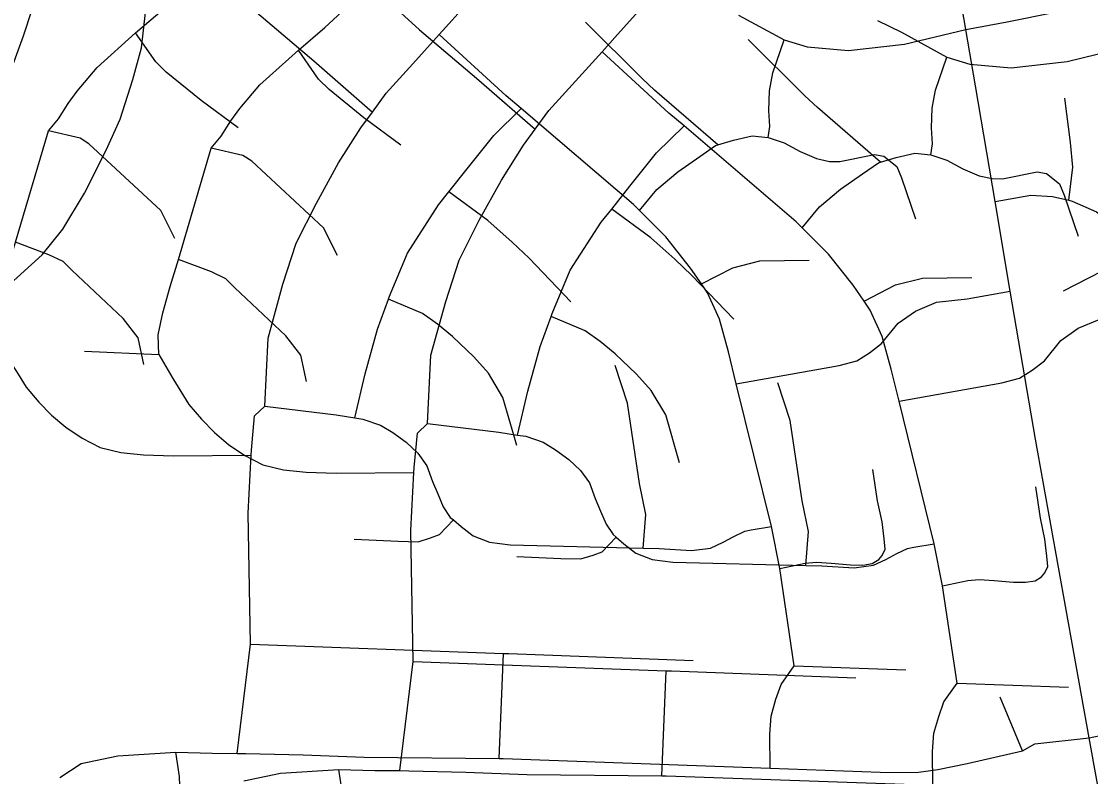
# Model space of a CAD drawing. Extents: x -38.2 to 41.9, y -4 to 24.9.
# Drawn here: x 6.989 to 7.557, y 15.007 to 15.409 of the extents above; entities that cross this region are included whole.
import ezdxf

# ---------------------------------------------------------------- set-up
doc = ezdxf.new("R2010")
doc.units = 0
for name, color, linetype in [('GM_X_City_Street', 7, 'Continuous'), ('GM_X_County_Road', 7, 'Continuous'), ('GM_X_Interstate_Location', 7, 'Continuous')]:
    doc.layers.add(name, color=color, linetype=linetype)

msp = doc.modelspace()

# ---------------------------------------------------------------- linework, layer by layer
at = {"layer": 'GM_X_City_Street'}
for p, q in [((7.54276, 15.26542), (7.57978, 15.28449)), ((7.24285, 15.01705), (7.24522, 15.07282)), ((7.39974, 15.06616), (7.45906, 15.06411)), ((7.52097, 15.02101), (7.5091, 15.04953))]:
    msp.add_line(p, q, dxfattribs=at)
for points in [[(6.98549, 15.65855), (6.99691, 15.63713), (7.02093, 15.58498), (7.0491, 15.52253), (7.05656, 15.505), (7.07374, 15.46367), (7.07916, 15.45287), (7.08671, 15.44157), (7.0904, 15.43704), (7.0963, 15.42982), (7.11418, 15.41335), (7.14444, 15.38769), (7.17554, 15.36046)], [(7.49088, 15.40438), (7.51284, 15.40841), (7.53832, 15.4136), (7.53965, 15.41392), (7.56102, 15.41903), (7.57899, 15.42745), (7.58156, 15.42894), (7.60117, 15.44037), (7.60715, 15.44421), (7.62525, 15.45582), (7.62702, 15.45686), (7.65358, 15.47238), (7.67635, 15.48804), (7.68205, 15.49195), (7.70133, 15.50483), (7.70574, 15.50596), (7.72282, 15.51032), (7.74262, 15.50986), (7.75479, 15.50882), (7.75651, 15.50867), (7.77073, 15.5085), (7.78586, 15.50583), (7.80133, 15.50012), (7.82018, 15.48159)], [(7.10373, 15.01974), (7.11078, 15.07773), (7.1095, 15.1473), (7.11114, 15.17815), (7.11128, 15.18075), (7.113, 15.19901), (7.11837, 15.20411), (7.12014, 15.2404), (7.12805, 15.26892), (7.13511, 15.29086), (7.14581, 15.31212), (7.15763, 15.33343), (7.16938, 15.3521), (7.17554, 15.36046), (7.18289, 15.37042), (7.19699, 15.38599), (7.21112, 15.40169), (7.21794, 15.40926), (7.23987, 15.43381), (7.25108, 15.44556), (7.29013, 15.48648)], [(6.97557, 15.24078), (6.9753, 15.25126), (6.97768, 15.26298), (6.98163, 15.27701), (6.98598, 15.29126), (7.00347, 15.3505), (7.00874, 15.3568), (7.01393, 15.36494), (7.01869, 15.37148), (7.02934, 15.38405), (7.04975, 15.40259), (7.06378, 15.4146), (7.07741, 15.42707), (7.0904, 15.43704)], [(7.37018, 15.412), (7.39436, 15.39886), (7.40658, 15.39509), (7.42851, 15.39311), (7.45827, 15.39643), (7.49088, 15.40438)], [(7.35918, 15.34302), (7.32555, 15.37208), (7.31889, 15.37825), (7.28875, 15.40817)], [(7.10415, 15.35205), (7.08462, 15.3665), (7.06604, 15.38157), (7.06048, 15.38714), (7.04975, 15.40259)], [(7.38693, 15.01192), (7.3867, 15.02995), (7.38744, 15.03956), (7.39002, 15.04853), (7.39277, 15.05627), (7.39974, 15.06616), (7.3921, 15.11789), (7.3876, 15.1402), (7.36895, 15.21598), (7.36474, 15.2331), (7.35998, 15.25035), (7.35363, 15.26444), (7.35042, 15.26913), (7.34464, 15.27759), (7.33153, 15.29409), (7.31744, 15.30817), (7.31423, 15.31139), (7.25468, 15.36227), (7.24668, 15.36911), (7.21112, 15.40169)], [(7.31744, 15.30817), (7.32671, 15.31936), (7.33782, 15.32871), (7.34956, 15.33689), (7.35795, 15.34265), (7.35918, 15.34302), (7.36739, 15.34544), (7.37738, 15.34775), (7.38587, 15.34689), (7.38669, 15.35281), (7.38618, 15.36133), (7.38655, 15.37179), (7.38832, 15.38127), (7.39436, 15.39886)], [(7.54572, 15.31357), (7.54776, 15.3311), (7.54656, 15.3442), (7.54349, 15.36786)], [(7.16623, 15.19804), (7.17173, 15.22136), (7.1782, 15.24503), (7.18409, 15.26099), (7.18467, 15.26255), (7.1942, 15.28555), (7.21073, 15.31114), (7.21624, 15.31811), (7.22585, 15.33026), (7.2401, 15.34799), (7.25468, 15.36227)], [(7.07061, 15.29334), (7.06306, 15.30813), (7.02493, 15.34351), (7.02024, 15.34659), (7.00347, 15.3505)], [(7.38587, 15.34689), (7.3943, 15.34415), (7.40288, 15.33942), (7.41157, 15.33582), (7.41846, 15.33426), (7.42397, 15.33417), (7.44242, 15.33788), (7.44735, 15.33696), (7.45422, 15.33144), (7.45667, 15.3255), (7.46411, 15.30372)], [(7.28107, 15.25965), (7.25888, 15.28287), (7.24985, 15.2914), (7.23698, 15.30288), (7.21624, 15.31811)], [(7.50646, 15.31291), (7.52551, 15.31624), (7.53703, 15.31558), (7.54572, 15.31357), (7.54743, 15.31318), (7.56031, 15.30744), (7.56967, 15.30036), (7.57796, 15.28645), (7.57978, 15.28449), (7.58987, 15.27368), (7.60395, 15.26325), (7.62271, 15.25666), (7.64501, 15.25376), (7.6764, 15.25249), (7.76092, 15.24954), (7.77451, 15.25123), (7.78273, 15.2546), (7.79402, 15.26169), (7.8056, 15.27076), (7.80736, 15.27168), (7.8156, 15.27602), (7.8252, 15.28083), (7.83861, 15.2848), (7.84436, 15.28683)], [(7.05415, 15.2264), (7.05108, 15.24048), (7.04313, 15.25075), (7.01595, 15.27622), (7.01122, 15.2811), (7.00355, 15.28467), (6.98598, 15.29126)], [(7.35042, 15.26913), (7.3671, 15.27777), (7.38143, 15.28143), (7.40764, 15.28177)], [(7.36895, 15.21598), (7.42358, 15.22571), (7.43292, 15.22832), (7.43968, 15.23252), (7.44618, 15.23749), (7.4549, 15.24824), (7.46416, 15.25472), (7.47533, 15.25944), (7.49166, 15.26115), (7.51454, 15.26526)], [(7.25228, 15.18322), (7.24494, 15.20877), (7.23725, 15.22169), (7.22944, 15.23035), (7.21814, 15.24112), (7.21009, 15.24782), (7.20211, 15.25346), (7.18409, 15.26099)], [(6.97557, 15.24078), (6.98298, 15.22806), (6.98729, 15.22121), (6.99149, 15.21427), (6.99829, 15.2064), (7.00512, 15.19947), (7.0127, 15.19297), (7.02125, 15.18711), (7.03093, 15.18216), (7.0419, 15.17952), (7.05394, 15.17827), (7.06983, 15.17772), (7.11114, 15.17815)], [(7.31946, 15.12878), (7.32079, 15.14671), (7.31751, 15.16315), (7.31111, 15.20585), (7.30455, 15.22581)], [(7.11837, 15.20411), (7.1563, 15.19959), (7.16623, 15.19804), (7.17056, 15.19736), (7.17978, 15.19417), (7.18636, 15.19022), (7.19343, 15.18513), (7.1997, 15.17917), (7.20445, 15.17257), (7.20743, 15.16424), (7.21033, 15.15757), (7.21323, 15.15073), (7.21694, 15.14512), (7.21863, 15.14371), (7.22272, 15.1403), (7.22906, 15.13526), (7.23771, 15.13192), (7.2487, 15.13046), (7.31946, 15.12878), (7.32797, 15.12858), (7.34507, 15.12746), (7.35531, 15.12882), (7.36197, 15.13189), (7.3677, 15.13503), (7.37342, 15.1378), (7.37679, 15.1385), (7.3876, 15.1402)], [(7.3921, 15.11789), (7.40557, 15.12071), (7.41152, 15.12124), (7.41942, 15.12072), (7.42971, 15.11986), (7.43616, 15.1198), (7.4412, 15.12058), (7.44466, 15.12276), (7.44645, 15.12486), (7.44796, 15.12828), (7.44756, 15.13366), (7.44648, 15.1428), (7.44403, 15.15388), (7.44157, 15.1705)], [(7.1658, 15.1335), (7.18919, 15.13251), (7.19988, 15.13218), (7.20646, 15.13415), (7.2112, 15.13606), (7.21863, 15.14371)], [(7.11078, 15.07773), (7.24522, 15.07282), (7.248, 15.07272), (7.34602, 15.06913)], [(7.00938, 15.00689), (7.02075, 15.01437), (7.04023, 15.01834), (7.07117, 15.02041), (7.09034, 15.01984), (7.10373, 15.01974), (7.10839, 15.0197), (7.1387, 15.01895), (7.17113, 15.01766), (7.24285, 15.01705), (7.24513, 15.01703), (7.38693, 15.01192), (7.44537, 15.00982), (7.46446, 15.00955), (7.47601, 15.01114), (7.49163, 15.01438), (7.52097, 15.02101), (7.52758, 15.02486), (7.55649, 15.02802), (7.58568, 15.03414)], [(7.06856, 14.89111), (7.07137, 14.92699), (7.07355, 14.98215), (7.07366, 14.99269), (7.07312, 15.00751), (7.07117, 15.02041)]]:
    msp.add_lwpolyline(points, dxfattribs=at)
at = {"layer": 'GM_X_County_Road'}
msp.add_lwpolyline([(7.59038, 14.84021), (7.55649, 15.02802), (7.52785, 15.18674), (7.51454, 15.26526), (7.50646, 15.31291), (7.49605, 15.3743), (7.49088, 15.40438), (7.46181, 15.57379), (7.44936, 15.64634), (7.42979, 15.76035), (7.42836, 15.76867), (7.42112, 15.81089), (7.4096, 15.87799), (7.39348, 15.98334), (7.37339, 16.1146), (7.35608, 16.22779), (7.35116, 16.25995)], dxfattribs=at)
at = {"layer": 'GM_X_Interstate_Location'}
for p, q in [((7.02261, 15.2334), (7.06205, 15.23159)), ((7.32933, 15.00786), (7.3317, 15.06363)), ((7.48622, 15.05697), (7.54554, 15.05492))]:
    msp.add_line(p, q, dxfattribs=at)
for points in [[(6.93028, 15.66459), (7.02801, 15.66048), (7.05179, 15.66072), (7.06262, 15.65657), (7.07197, 15.64936), (7.08338, 15.62795), (7.10741, 15.57579), (7.13558, 15.51334), (7.14304, 15.49581), (7.16022, 15.45448), (7.16563, 15.44368), (7.17318, 15.43238), (7.17688, 15.42785), (7.18278, 15.42063), (7.20066, 15.40417), (7.23092, 15.3785), (7.26202, 15.35127)], [(7.1902, 15.01055), (7.19726, 15.06854), (7.19598, 15.13811), (7.19762, 15.16896), (7.19776, 15.17156), (7.19948, 15.18982), (7.20484, 15.19492), (7.20662, 15.23121), (7.21452, 15.25973), (7.22159, 15.28167), (7.23229, 15.30293), (7.24411, 15.32424), (7.25586, 15.34291), (7.26202, 15.35127), (7.26937, 15.36123), (7.28346, 15.3768), (7.2976, 15.3925), (7.30442, 15.40007), (7.32635, 15.42462), (7.33755, 15.43637), (7.37661, 15.47729)], [(6.91093, 15.28199), (6.92367, 15.26621), (6.93511, 15.25695), (6.94126, 15.25287), (6.95084, 15.25047), (6.95891, 15.25151), (6.96823, 15.25658), (6.98116, 15.26738), (7.00008, 15.28467), (7.01112, 15.29817), (7.02251, 15.31742), (7.03409, 15.34016), (7.04147, 15.35662), (7.04823, 15.37782), (7.05291, 15.39465), (7.05493, 15.41337), (7.05135, 15.42264), (7.04838, 15.43001), (7.0397, 15.43777), (7.02698, 15.44132), (7.00531, 15.44679)], [(6.98038, 15.37417), (6.9902, 15.40093), (6.99951, 15.4296)], [(7.06205, 15.23159), (7.06178, 15.24207), (7.06416, 15.25379), (7.0681, 15.26782), (7.07246, 15.28207), (7.08995, 15.34131), (7.09521, 15.34761), (7.1004, 15.35575), (7.10517, 15.36229), (7.11581, 15.37486), (7.13622, 15.3934), (7.15026, 15.40541), (7.16389, 15.41788), (7.17688, 15.42785)], [(7.44401, 15.40907), (7.45665, 15.40281), (7.48084, 15.38967), (7.49305, 15.3859), (7.51499, 15.38392), (7.54474, 15.38725), (7.57736, 15.39519)], [(7.44565, 15.33383), (7.41203, 15.36289), (7.40537, 15.36906), (7.37523, 15.39898)], [(7.19063, 15.34286), (7.1711, 15.35731), (7.15252, 15.37238), (7.14696, 15.37796), (7.13622, 15.3934)], [(7.47341, 15.00274), (7.47318, 15.02076), (7.47391, 15.03037), (7.4765, 15.03934), (7.47925, 15.04708), (7.48622, 15.05697), (7.47858, 15.1087), (7.47408, 15.13101), (7.45543, 15.20679), (7.45122, 15.22391), (7.44646, 15.24116), (7.44011, 15.25525), (7.4369, 15.25995), (7.43111, 15.2684), (7.418, 15.2849), (7.40392, 15.29899), (7.4007, 15.3022), (7.34116, 15.35308), (7.33316, 15.35992), (7.2976, 15.3925)], [(7.40392, 15.29899), (7.41319, 15.31017), (7.4243, 15.31952), (7.43604, 15.32771), (7.44443, 15.33346), (7.44565, 15.33383), (7.45387, 15.33626), (7.46385, 15.33856), (7.47234, 15.3377), (7.47316, 15.34363), (7.47265, 15.35214), (7.47303, 15.3626), (7.4748, 15.37208), (7.48084, 15.38967)], [(7.25271, 15.18885), (7.25821, 15.21217), (7.26467, 15.23584), (7.27057, 15.2518), (7.27115, 15.25336), (7.28067, 15.27636), (7.2972, 15.30195), (7.30272, 15.30892), (7.31233, 15.32107), (7.32658, 15.3388), (7.34116, 15.35308)], [(7.15709, 15.28415), (7.14954, 15.29894), (7.11141, 15.33432), (7.10672, 15.33741), (7.08995, 15.34131)], [(7.47234, 15.3377), (7.48078, 15.33496), (7.48936, 15.33023), (7.49805, 15.32663), (7.50493, 15.32507), (7.51045, 15.32498), (7.52889, 15.32869), (7.53383, 15.32777), (7.54069, 15.32225), (7.54315, 15.31631), (7.55059, 15.29453)], [(7.36755, 15.25046), (7.34536, 15.27368), (7.33633, 15.28221), (7.32346, 15.29369), (7.30272, 15.30892)], [(7.14063, 15.21721), (7.13755, 15.23129), (7.12961, 15.24156), (7.10243, 15.26703), (7.0977, 15.27191), (7.09003, 15.27548), (7.07246, 15.28207)], [(7.4369, 15.25995), (7.45358, 15.26858), (7.46791, 15.27224), (7.49412, 15.27258)], [(7.45543, 15.20679), (7.51006, 15.21652), (7.51939, 15.21913), (7.52615, 15.22333), (7.53266, 15.2283), (7.54138, 15.23905), (7.55064, 15.24554), (7.56181, 15.25025), (7.57814, 15.25196), (7.60102, 15.25607)], [(7.33875, 15.17403), (7.33142, 15.19958), (7.32372, 15.2125), (7.31592, 15.22116), (7.30462, 15.23193), (7.29657, 15.23863), (7.28858, 15.24427), (7.27057, 15.2518)], [(7.06205, 15.23159), (7.06946, 15.21887), (7.07376, 15.21203), (7.07797, 15.20508), (7.08477, 15.19721), (7.0916, 15.19028), (7.09918, 15.18378), (7.10772, 15.17792), (7.11741, 15.17297), (7.12838, 15.17033), (7.14041, 15.16908), (7.15631, 15.16854), (7.19762, 15.16896)], [(7.40594, 15.11959), (7.40727, 15.13752), (7.40399, 15.15396), (7.39759, 15.19666), (7.39103, 15.21662)], [(7.20484, 15.19492), (7.24278, 15.1904), (7.25271, 15.18885), (7.25704, 15.18817), (7.26625, 15.18498), (7.27283, 15.18103), (7.2799, 15.17594), (7.28617, 15.16998), (7.29093, 15.16338), (7.29391, 15.15505), (7.29681, 15.14838), (7.29971, 15.14154), (7.30342, 15.13593), (7.30511, 15.13452), (7.3092, 15.13111), (7.31553, 15.12607), (7.32418, 15.12273), (7.33518, 15.12127), (7.40594, 15.11959), (7.41445, 15.11939), (7.43155, 15.11827), (7.44179, 15.11963), (7.44844, 15.1227), (7.45418, 15.12584), (7.4599, 15.12861), (7.46326, 15.12931), (7.47408, 15.13101)], [(7.47858, 15.1087), (7.49205, 15.11152), (7.49799, 15.11205), (7.5059, 15.11153), (7.51619, 15.11067), (7.52264, 15.11061), (7.52768, 15.11139), (7.53114, 15.11357), (7.53293, 15.11567), (7.53444, 15.11909), (7.53404, 15.12447), (7.53296, 15.13361), (7.53051, 15.14469), (7.52805, 15.16131)], [(7.25228, 15.12431), (7.27567, 15.12332), (7.28635, 15.123), (7.29294, 15.12496), (7.29768, 15.12687), (7.30511, 15.13452)], [(7.19726, 15.06854), (7.3317, 15.06363), (7.33447, 15.06353), (7.43249, 15.05994)], [(7.10723, 15.00518), (7.12671, 15.00915), (7.15764, 15.01122), (7.17681, 15.01065), (7.1902, 15.01055), (7.19487, 15.01051), (7.22517, 15.00976), (7.25761, 15.00847), (7.32933, 15.00786), (7.33161, 15.00784), (7.47341, 15.00274)], [(7.15504, 14.88192), (7.15785, 14.9178), (7.16003, 14.97296), (7.16014, 14.9835), (7.15959, 14.99832), (7.15764, 15.01122)]]:
    msp.add_lwpolyline(points, dxfattribs=at)

doc.saveas('drawing.dxf')
